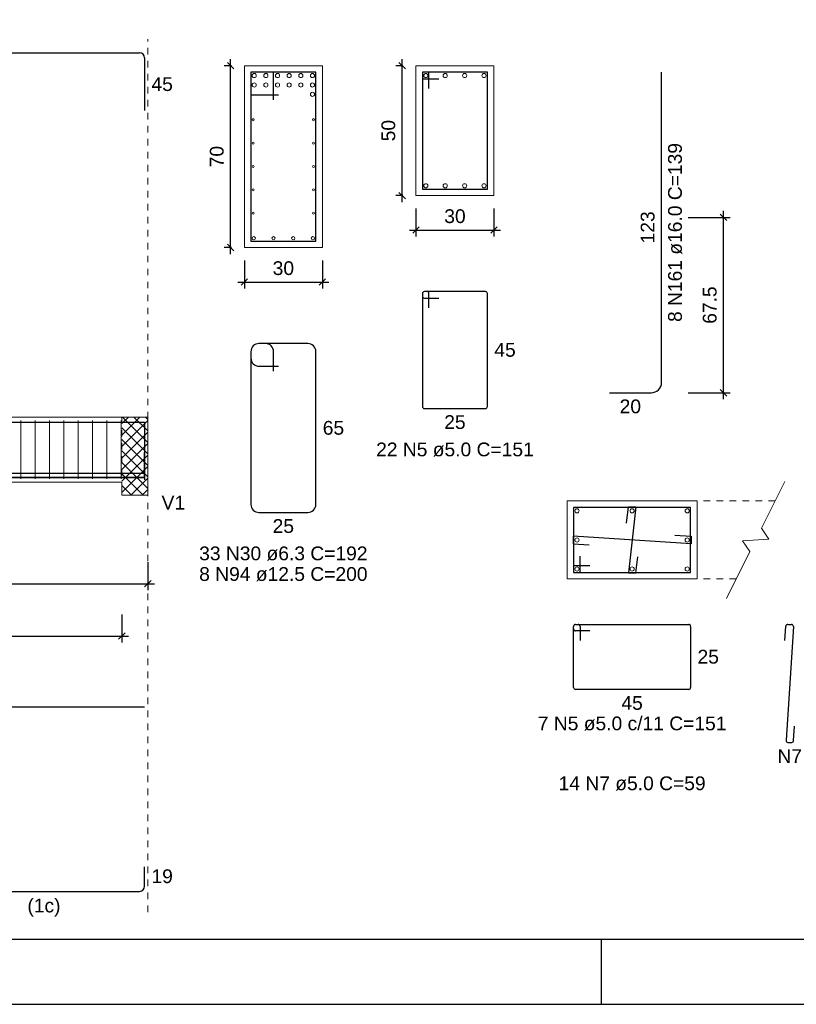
# Model space of a CAD drawing. Header units: millimetres. Extents: x 10 to 1250, y -62 to 528.
# Tile 845 of 909: x 859 to 871, y 69 to 84. Entities that reach past the tile are written whole.
import ezdxf

# ---------------------------------------------------------------- set-up
doc = ezdxf.new("R2010")
doc.units = ezdxf.units.MM
doc.header["$LTSCALE"] = 0.05
doc.linetypes.add('DOT', pattern=[6.35, 0, -6.35])
for name, color, linetype, lineweight in [('Descrição da armadura', 7, 'Continuous', 5), ('DT-Arm complementar', 5, 'Continuous', 5), ('DT-Barras na forma', 2, 'Continuous', 30), ('DT-Barras no corte', 5, 'Continuous', 5), ('DT-Barras rebatidas', 2, 'Continuous', 30), ('DT-Cotas', 9, 'Continuous', 5), ('DT-Forma', 5, 'Continuous', 5), ('DT-Hachura intersecção vigas', 9, 'Continuous', 5), ('DT-Pontilhado', 9, 'DOT', 5), ('DT-Textos', 7, 'Continuous', 5), ('Textos armaduras', 7, 'Continuous', 5)]:
    doc.layers.add(name, color=color, linetype=linetype, lineweight=lineweight)
doc.layers.add('FOLHA_PADRÃO', color=7, linetype='Continuous')
doc.styles.add('Arial', font='arial.ttf')
doc.styles.get("Standard").update_dxf_attribs({"font": 'arial.ttf'})
doc.dimstyles.new('UM_25.000000', dxfattribs={"dimtxt": 0.18, "dimasz": 0.1, "dimexe": 0.1, "dimexo": 0.2, "dimgap": 0, "dimtad": 1, "dimtih": 1, "dimtoh": 1, "dimdec": 1, "dimlfac": 25, "dimzin": 0, "dimdsep": 46, "dimtxsty": 'Standard', "dimcen": 0.09, "dimdle": 0.1, "dimadec": 1, "dimazin": 2, "dimtfac": 1, "dimtdec": 4, "dimtofl": 0, "dimtmove": 0, "dimatfit": 3, "dimfxl": 1, "dimtolj": 1, "dimarcsym": 0})
doc.dimstyles.new('UM_50.000000', dxfattribs={"dimtxt": 0.18, "dimasz": 0.1, "dimexe": 0.1, "dimexo": 0.2, "dimgap": 0.1, "dimtad": 1, "dimdec": 1, "dimlfac": 50, "dimzin": 0, "dimdsep": 46, "dimtxsty": 'Standard', "dimblk": 'OBLIQUE', "dimcen": 0.09, "dimdle": 0.1, "dimadec": 1, "dimazin": 2, "dimtfac": 1, "dimtdec": 1, "dimtofl": 0, "dimtmove": 0, "dimatfit": 3, "dimldrblk": 'OBLIQUE', "dimfxl": 1, "dimtolj": 1, "dimarcsym": 1})

# ---------------------------------------------------------------- blocks, each defined once
blk = doc.blocks.new('A1EST. 1500')
at = {"layer": 'FOLHA_PADRÃO', "color": 1, "linetype": 'Continuous'}
for p, q in [((77.5, 0), (77.5, 1)), ((0, 0), (150.008, 0))]:
    blk.add_line(p, q, dxfattribs=at)
at = {"layer": 'FOLHA_PADRÃO', "color": 6, "linetype": 'Continuous'}
blk.add_lwpolyline([(149, 58.4), (149, 1), (1, 1), (1, 58.4), (149, 58.4)], dxfattribs=at)
blk = doc.blocks.new('_Oblique')
at = {"color": 0, "linetype": 'ByBlock', "lineweight": -2}
blk.add_line((-0.5, -0.5), (0.5, 0.5), dxfattribs=at)
blk = doc.blocks.new('*D1259')
at = {"layer": 'Defpoints', "color": 0, "transparency": 16777216}
for p in [(855.752, 75.536), (860.796, 75.536), (860.796, 75.006)]:
    blk.add_point(p, dxfattribs=at)
at = {"layer": 'DT-Cotas', "color": 0, "lineweight": -2, "transparency": 16777216}
for p, q in [((855.752, 75.336), (855.752, 74.906)), ((860.796, 75.336), (860.796, 74.906)), ((855.652, 75.006), (860.896, 75.006))]:
    blk.add_line(p, q, dxfattribs=at)
at = {"layer": 'DT-Cotas', "color": 0, "lineweight": -2, "transparency": 16777216, "xscale": 0.1, "yscale": 0.1, "zscale": 0.1, "rotation": 180}
blk.add_blockref('_Oblique', (855.752, 75.006), dxfattribs=at)
at = {"layer": 'DT-Cotas', "color": 0, "lineweight": -2, "transparency": 16777216, "xscale": 0.1, "yscale": 0.1, "zscale": 0.1}
blk.add_blockref('_Oblique', (860.796, 75.006), dxfattribs=at)
at = {"layer": 'DT-Cotas', "transparency": 16777216, "insert": (858.274, 75.218), "char_height": 0.2118, "attachment_point": 5, "rotation": 0.0057, "style": 'Arial'}
blk.add_mtext('\\A1;252.2', dxfattribs=at)
blk = doc.blocks.new('*D1248')
at = {"layer": 'Defpoints', "color": 0, "transparency": 16777216}
for p in [(855.752, 74.731), (860.396, 74.731), (860.396, 74.201)]:
    blk.add_point(p, dxfattribs=at)
at = {"layer": 'DT-Cotas', "color": 0, "lineweight": -2, "transparency": 16777216}
for p, q in [((855.752, 74.531), (855.752, 74.101)), ((860.396, 74.531), (860.396, 74.101)), ((855.652, 74.201), (860.496, 74.201))]:
    blk.add_line(p, q, dxfattribs=at)
at = {"layer": 'DT-Cotas', "color": 0, "lineweight": -2, "transparency": 16777216, "xscale": 0.1, "yscale": 0.1, "zscale": 0.1, "rotation": 180}
blk.add_blockref('_Oblique', (855.752, 74.201), dxfattribs=at)
at = {"layer": 'DT-Cotas', "color": 0, "lineweight": -2, "transparency": 16777216, "xscale": 0.1, "yscale": 0.1, "zscale": 0.1}
blk.add_blockref('_Oblique', (860.396, 74.201), dxfattribs=at)
at = {"layer": 'DT-Cotas', "transparency": 16777216, "insert": (858.074, 74.413), "char_height": 0.2118, "attachment_point": 5, "rotation": 0.0057, "style": 'Arial'}
blk.add_mtext('\\A1;232.2', dxfattribs=at)
blk = doc.blocks.new('*D1262')
at = {"layer": 'Defpoints', "color": 0, "transparency": 16777216}
for p in [(862.069, 82.98), (862.281, 82.98), (862.281, 80.18)]:
    blk.add_point(p, dxfattribs=at)
at = {"layer": 'DT-Cotas', "color": 0, "lineweight": -2, "transparency": 16777216}
for p, q in [((862.069, 80.08), (862.069, 83.08)), ((862.081, 82.98), (861.969, 82.98)), ((862.081, 80.18), (861.969, 80.18))]:
    blk.add_line(p, q, dxfattribs=at)
at = {"layer": 'DT-Cotas', "color": 0, "lineweight": -2, "transparency": 16777216, "xscale": 0.1, "yscale": 0.1, "zscale": 0.1}
for p, rotation in [((862.069, 82.98), 90), ((862.069, 80.18), 270)]:
    blk.add_blockref('_Oblique', p, dxfattribs=dict(at, rotation=rotation))
at = {"layer": 'DT-Cotas', "transparency": 16777216, "insert": (861.857, 81.58), "char_height": 0.2118, "attachment_point": 5, "rotation": 90, "style": 'Arial'}
blk.add_mtext('\\A1;70', dxfattribs=at)
blk = doc.blocks.new('*D1263')
at = {"layer": 'Defpoints', "color": 0, "transparency": 16777216}
for p in [(862.281, 80.18), (863.481, 80.18), (863.481, 79.65)]:
    blk.add_point(p, dxfattribs=at)
at = {"layer": 'DT-Cotas', "color": 0, "lineweight": -2, "transparency": 16777216}
for p, q in [((862.281, 79.98), (862.281, 79.55)), ((863.481, 79.98), (863.481, 79.55)), ((862.181, 79.65), (863.581, 79.65))]:
    blk.add_line(p, q, dxfattribs=at)
at = {"layer": 'DT-Cotas', "color": 0, "lineweight": -2, "transparency": 16777216, "xscale": 0.1, "yscale": 0.1, "zscale": 0.1, "rotation": 180}
blk.add_blockref('_Oblique', (862.281, 79.65), dxfattribs=at)
at = {"layer": 'DT-Cotas', "color": 0, "lineweight": -2, "transparency": 16777216, "xscale": 0.1, "yscale": 0.1, "zscale": 0.1}
blk.add_blockref('_Oblique', (863.481, 79.65), dxfattribs=at)
at = {"layer": 'DT-Cotas', "transparency": 16777216, "insert": (862.881, 79.862), "char_height": 0.2118, "attachment_point": 5, "rotation": 0.0057, "style": 'Arial'}
blk.add_mtext('\\A1;30', dxfattribs=at)
blk = doc.blocks.new('*D1264')
at = {"layer": 'Defpoints', "color": 0, "transparency": 16777216}
for p in [(864.709, 82.98), (864.921, 82.98), (864.921, 80.98)]:
    blk.add_point(p, dxfattribs=at)
at = {"layer": 'DT-Cotas', "color": 0, "lineweight": -2, "transparency": 16777216}
for p, q in [((864.709, 80.88), (864.709, 83.08)), ((864.721, 82.98), (864.609, 82.98)), ((864.721, 80.98), (864.609, 80.98))]:
    blk.add_line(p, q, dxfattribs=at)
at = {"layer": 'DT-Cotas', "color": 0, "lineweight": -2, "transparency": 16777216, "xscale": 0.1, "yscale": 0.1, "zscale": 0.1}
for p, rotation in [((864.709, 82.98), 90), ((864.709, 80.98), 270)]:
    blk.add_blockref('_Oblique', p, dxfattribs=dict(at, rotation=rotation))
at = {"layer": 'DT-Cotas', "transparency": 16777216, "insert": (864.497, 81.98), "char_height": 0.2118, "attachment_point": 5, "rotation": 90, "style": 'Arial'}
blk.add_mtext('\\A1;50', dxfattribs=at)
blk = doc.blocks.new('*D1265')
at = {"layer": 'Defpoints', "color": 0, "transparency": 16777216}
for p in [(864.921, 80.98), (866.121, 80.98), (866.121, 80.45)]:
    blk.add_point(p, dxfattribs=at)
at = {"layer": 'DT-Cotas', "color": 0, "lineweight": -2, "transparency": 16777216}
for p, q in [((864.921, 80.78), (864.921, 80.35)), ((866.121, 80.78), (866.121, 80.35)), ((864.821, 80.45), (866.221, 80.45))]:
    blk.add_line(p, q, dxfattribs=at)
at = {"layer": 'DT-Cotas', "color": 0, "lineweight": -2, "transparency": 16777216, "xscale": 0.1, "yscale": 0.1, "zscale": 0.1, "rotation": 180}
blk.add_blockref('_Oblique', (864.921, 80.45), dxfattribs=at)
at = {"layer": 'DT-Cotas', "color": 0, "lineweight": -2, "transparency": 16777216, "xscale": 0.1, "yscale": 0.1, "zscale": 0.1}
blk.add_blockref('_Oblique', (866.121, 80.45), dxfattribs=at)
at = {"layer": 'DT-Cotas', "transparency": 16777216, "insert": (865.521, 80.662), "char_height": 0.2118, "attachment_point": 5, "rotation": 0.0057, "style": 'Arial'}
blk.add_mtext('\\A1;30', dxfattribs=at)
blk = doc.blocks.new('*D1266')
at = {"layer": 'Defpoints', "color": 0, "transparency": 16777216}
for p in [(868.911, 80.645), (869.653, 80.645), (868.911, 77.945)]:
    blk.add_point(p, dxfattribs=at)
at = {"layer": 'DT-Cotas', "color": 0, "lineweight": -2, "transparency": 16777216}
for p, q in [((869.111, 80.645), (869.753, 80.645)), ((869.653, 77.845), (869.653, 80.745)), ((869.111, 77.945), (869.753, 77.945))]:
    blk.add_line(p, q, dxfattribs=at)
at = {"layer": 'DT-Cotas', "color": 0, "lineweight": -2, "transparency": 16777216, "xscale": 0.1, "yscale": 0.1, "zscale": 0.1}
for p, rotation in [((869.653, 80.645), 90), ((869.653, 77.945), 270)]:
    blk.add_blockref('_Oblique', p, dxfattribs=dict(at, rotation=rotation))
at = {"layer": 'DT-Cotas', "transparency": 16777216, "insert": (869.441, 79.295), "char_height": 0.2118, "attachment_point": 5, "rotation": 90, "style": 'Arial'}
blk.add_mtext('\\A1;67.5', dxfattribs=at)

msp = doc.modelspace()

# ---------------------------------------------------------------- hatches: boundary and pattern name
at = {"layer": 'DT-Hachura intersecção vigas', "linetype": 'Continuous'}
h = msp.add_hatch(dxfattribs=at)
h.set_pattern_fill('ANSI37', color=256, style=0)
h.set_pattern_definition([(45, (788.06101, 56.75391), (-0.08838835, 0.08838835), []), (135, (788.06101, 56.75391), (-0.08838835, -0.08838835), [])])
h.paths.add_polyline_path([(860.7957, 76.3709), (860.7957, 76.5709), (860.7957, 77.5709), (860.3957, 77.5709), (860.3957, 76.5709), (860.3957, 76.3709), (860.7957, 76.3709)])

# ---------------------------------------------------------------- linework, layer by layer
at = {"layer": 'DT-Arm complementar'}
for p, q in [((858.8437, 76.6209), (858.8437, 77.5209)), ((859.0637, 76.6209), (859.0637, 77.5209)), ((859.2837, 76.6209), (859.2837, 77.5209)), ((859.5037, 76.6209), (859.5037, 77.5209)), ((859.7237, 76.6209), (859.7237, 77.5209)), ((859.9437, 76.6209), (859.9437, 77.5209)), ((860.1637, 76.6209), (860.1637, 77.5209)), ((860.3837, 76.6209), (860.3837, 77.5209))]:
    msp.add_line(p, q, dxfattribs=at)
at = {"layer": 'DT-Barras na forma'}
for p, q in [((862.7308, 82.8795), (862.3808, 82.8795)), ((862.3808, 82.8795), (862.3808, 80.2795)), ((863.3808, 82.8795), (862.3808, 82.8795)), ((862.3808, 82.8795), (862.3808, 82.5295)), ((862.7308, 82.4545), (862.7308, 82.8795)), ((863.3808, 80.2795), (863.3808, 82.8795)), ((865.1207, 82.8795), (865.0207, 82.8795)), ((865.0207, 82.8795), (865.0207, 81.0795)), ((866.0207, 82.8795), (865.0207, 82.8795)), ((865.0207, 82.8795), (865.0207, 82.7795)), ((865.0207, 82.7795), (865.2707, 82.7795)), ((865.1207, 82.6295), (865.1207, 82.8795)), ((866.0207, 81.0795), (866.0207, 82.8795)), ((862.3808, 82.5295), (862.8058, 82.5295)), ((865.0207, 81.0795), (866.0207, 81.0795)), ((862.3808, 80.2795), (863.3808, 80.2795))]:
    msp.add_line(p, q, dxfattribs=at)
for points in [[(842.8817, 76.1949), (842.8817, 77.4949), (860.7457, 77.4949), (860.7457, 76.6049)], [(854.2843, 76.6469), (860.7457, 76.6469), (860.7457, 77.0269)], [(850.1589, 76.7084), (860.7457, 76.7084)], [(850.1589, 76.6434), (860.7457, 76.6434)], [(867.5968, 75.2798), (867.3468, 75.2798), (867.3468, 75.1798), (869.1468, 75.1798), (869.1468, 76.1798), (867.3468, 76.1798), (867.3468, 75.1798), (867.4468, 75.1798), (867.4468, 75.4298)], [(868.1598, 75.9394), (868.1884, 76.1878), (868.3052, 76.1878), (868.1884, 75.1718), (868.3052, 75.1718), (868.3337, 75.4201)], [(868.9053, 75.7542), (869.1548, 75.7382), (869.1548, 75.6214), (867.3388, 75.7382), (867.3388, 75.6214), (867.5883, 75.6053)]]:
    msp.add_lwpolyline(points, dxfattribs=at)
at = {"layer": 'DT-Barras no corte'}
for centre, radius in [((862.4328, 82.8275), 0.032), ((862.612, 82.8275), 0.032), ((862.7912, 82.8275), 0.032), ((862.9704, 82.8275), 0.032), ((863.1496, 82.8275), 0.032), ((863.3288, 82.8275), 0.032), ((865.0727, 82.8275), 0.032), ((865.3714, 82.8275), 0.032), ((865.6701, 82.8275), 0.032), ((865.9687, 82.8275), 0.032), ((862.4328, 82.6835), 0.032), ((862.612, 82.6835), 0.032), ((862.7912, 82.6835), 0.032), ((862.9704, 82.6835), 0.032), ((863.1496, 82.6835), 0.032), ((863.3288, 82.6835), 0.032), ((863.3288, 82.5395), 0.032), ((862.4168, 82.1479), 0.016), ((863.3448, 82.1479), 0.016), ((862.4168, 81.7882), 0.016), ((863.3448, 81.7882), 0.016), ((862.4168, 81.4285), 0.016), ((863.3448, 81.4285), 0.016), ((862.4168, 81.0689), 0.016), ((863.3448, 81.0689), 0.016), ((865.0727, 81.1315), 0.032), ((865.3714, 81.1315), 0.032), ((865.6701, 81.1315), 0.032), ((865.9687, 81.1315), 0.032), ((862.4168, 80.7092), 0.016), ((863.3448, 80.7092), 0.016), ((862.4258, 80.3245), 0.025), ((862.7291, 80.3245), 0.025), ((863.0324, 80.3245), 0.025), ((863.3358, 80.3245), 0.025), ((867.3988, 76.1278), 0.032), ((868.2468, 76.1278), 0.032), ((869.0948, 76.1278), 0.032), ((867.3988, 75.6798), 0.032), ((869.0948, 75.6798), 0.032), ((867.3988, 75.2318), 0.032), ((868.2468, 75.2318), 0.032), ((869.0948, 75.2318), 0.032)]:
    msp.add_circle(centre, radius, dxfattribs=at)
at = {"layer": 'DT-Barras rebatidas'}
for p, q in [((842.9617, 83.1782), (860.6657, 83.1782)), ((860.7457, 83.0982), (860.7457, 82.2882)), ((868.6996, 78.1047), (868.6996, 82.8795)), ((865.0207, 79.4728), (865.0207, 77.7328)), ((865.0207, 79.4728), (865.0207, 79.4328)), ((865.0907, 79.5028), (865.0507, 79.5028)), ((865.9907, 79.5028), (865.0507, 79.5028)), ((865.1207, 79.2528), (865.1207, 79.4728)), ((866.0207, 77.7328), (866.0207, 79.4728)), ((865.0507, 79.4028), (865.2707, 79.4028)), ((862.6058, 78.7028), (862.5058, 78.7028)), ((863.2558, 78.7028), (862.5058, 78.7028)), ((862.3808, 78.5778), (862.3808, 76.2278)), ((862.3808, 78.5778), (862.3808, 78.4778)), ((862.7308, 78.2778), (862.7308, 78.5778)), ((863.3808, 76.2278), (863.3808, 78.5778)), ((862.5058, 78.3528), (862.8058, 78.3528)), ((867.8996, 77.9447), (868.5396, 77.9447)), ((865.0507, 77.7028), (865.9907, 77.7028)), ((862.5058, 76.1028), (863.2558, 76.1028)), ((867.3468, 74.3098), (867.3468, 74.3498)), ((867.3468, 73.4098), (867.3468, 74.3498)), ((867.3768, 74.3798), (869.1168, 74.3798)), ((867.3768, 74.3798), (867.4168, 74.3798)), ((867.5968, 74.2798), (867.3768, 74.2798)), ((867.4468, 74.3498), (867.4468, 74.1298)), ((869.1468, 74.3498), (869.1468, 73.4098)), ((870.5968, 74.1303), (870.611, 74.3517)), ((870.7276, 74.3478), (870.6149, 72.5957)), ((870.641, 74.3798), (870.6976, 74.3798)), ((869.1168, 73.3798), (867.3768, 73.3798)), ((850.1589, 73.1088), (860.7457, 73.1088)), ((870.7314, 72.5918), (870.7457, 72.8133)), ((870.6448, 72.5638), (870.7015, 72.5638)), ((860.7457, 70.3507), (860.7457, 70.6507)), ((854.2843, 70.2707), (860.6657, 70.2707))]:
    msp.add_line(p, q, dxfattribs=at)
for centre, radius, start, end in [((860.6657, 83.0982), 0.08, 0, 90), ((865.0507, 79.4728), 0.03, 90, 180), ((865.0507, 79.4728), 0.03, 90, 180), ((865.0507, 79.4328), 0.03, 180, 270), ((865.0907, 79.4728), 0.03, 0, 90), ((865.9907, 79.4728), 0.03, 0, 90), ((862.5058, 78.5778), 0.125, 90, 180), ((862.5058, 78.5778), 0.125, 90, 180), ((862.6058, 78.5778), 0.125, 0, 90), ((863.2558, 78.5778), 0.125, 0, 90), ((862.5058, 78.4778), 0.125, 180, 270), ((868.5396, 78.1047), 0.16, 270, 0), ((865.0507, 77.7328), 0.03, 180, 270), ((865.9907, 77.7328), 0.03, 270, 0), ((862.5058, 76.2278), 0.125, 180, 270), ((863.2558, 76.2278), 0.125, 270, 0), ((867.3768, 74.3498), 0.03, 90, 180), ((867.3768, 74.3498), 0.03, 90, 180), ((867.3768, 74.3098), 0.03, 180, 270), ((867.4168, 74.3498), 0.03, 0, 90), ((869.1168, 74.3498), 0.03, 0, 90), ((870.641, 74.3498), 0.03, 90, 176.31997), ((870.6976, 74.3498), 0.03, 356.31997, 90), ((867.3768, 73.4098), 0.03, 180, 270), ((869.1168, 73.4098), 0.03, 270, 0), ((870.6448, 72.5938), 0.03, 176.31997, 270), ((870.7015, 72.5938), 0.03, 270, 356.31997), ((860.6657, 70.3507), 0.08, 270, 0)]:
    msp.add_arc(centre, radius, start, end, dxfattribs=at)
at = {"layer": 'DT-Forma'}
for p, q in [((863.4808, 82.9795), (862.2808, 82.9795)), ((862.2808, 82.9795), (862.2808, 82.9795)), ((862.2808, 82.9795), (862.2808, 80.1795)), ((863.4808, 80.1795), (863.4808, 82.9795)), ((863.4808, 82.9795), (863.4808, 82.9795)), ((866.1207, 82.9795), (864.9207, 82.9795)), ((864.9207, 82.9795), (864.9207, 82.9795)), ((864.9207, 82.9795), (864.9207, 80.9795)), ((866.1207, 80.9795), (866.1207, 82.9795)), ((866.1207, 82.9795), (866.1207, 82.9795)), ((864.9207, 80.9795), (866.1207, 80.9795)), ((864.9207, 80.9795), (864.9207, 80.9795)), ((866.1207, 80.9795), (866.1207, 80.9795)), ((862.2808, 80.1795), (863.4808, 80.1795)), ((862.2808, 80.1795), (862.2808, 80.1795)), ((863.4808, 80.1795), (863.4808, 80.1795)), ((855.7517, 77.5709), (860.3957, 77.5709)), ((860.3957, 77.5709), (860.7957, 77.5709)), ((855.7517, 76.5709), (860.3957, 76.5709)), ((860.3957, 76.5709), (860.3957, 76.3709)), ((860.7957, 76.3709), (860.7957, 76.5709)), ((860.3957, 76.3709), (860.7957, 76.3709))]:
    msp.add_line(p, q, dxfattribs=at)
at = {"layer": 'DT-Forma', "linetype": 'Continuous'}
msp.add_line((860.7957, 77.5709), (860.7957, 76.5709), dxfattribs=at)
at = {"layer": 'DT-Forma'}
msp.add_lwpolyline([(869.6968, 74.7798), (870.0568, 75.4998), (869.9459, 75.6677), (870.3477, 75.6918), (870.2368, 75.8598), (870.5968, 76.5798)], dxfattribs=at)
msp.add_lwpolyline([(869.2468, 75.0798), (869.2468, 76.2798), (867.2468, 76.2798), (867.2468, 75.0798), (869.2468, 75.0798)], close=True, dxfattribs=at)
at = {"layer": 'DT-Forma', "linetype": 'DOT', "ltscale": 0.2}
for points in [[(870.4468, 76.2798), (867.2468, 76.2798)], [(867.2468, 75.0798), (867.2468, 76.2798)], [(869.8468, 75.0798), (867.2468, 75.0798)]]:
    msp.add_lwpolyline(points, dxfattribs=at)
at = {"layer": 'DT-Pontilhado', "ltscale": 0.2}
for p, q in [((860.7957, 69.953), (860.7957, 83.39)), ((860.3957, 77.5709), (860.3957, 76.5709))]:
    msp.add_line(p, q, dxfattribs=at)

# ---------------------------------------------------------------- block references
msp.add_blockref('A1EST. 1500', (790.2755, 68.5322))

# ---------------------------------------------------------------- texts
at = {"layer": 'Descrição da armadura', "color": 7, "linetype": 'Continuous', "insert": (869.0173, 80.4121), "char_height": 0.2118, "width": 5.524605, "attachment_point": 8, "rotation": 90, "line_spacing_factor": 0.798, "style": 'Arial'}
msp.add_mtext('8 N161 ø16.0 C=139', dxfattribs=at)
at = {"layer": 'Descrição da armadura', "linetype": 'Continuous', "char_height": 0.2118, "attachment_point": 8, "line_spacing_factor": 0.798, "style": 'Arial'}
for s, insert, width in [('22 N5 ø5.0 C=151', (865.5207, 76.9615), 4.8647), ('33 N30 ø6.3 C=192', (862.8808, 75.3615), 5.194653), ('8 N94 ø12.5 C=200', (862.8808, 75.0438), 5.194653)]:
    msp.add_mtext(s, dxfattribs=dict(at, insert=insert, width=width))
at = {"layer": 'Descrição da armadura', "color": 7, "linetype": 'Continuous', "char_height": 0.2118, "attachment_point": 8, "line_spacing_factor": 0.798, "style": 'Arial'}
for s, insert, width in [('7 N5 ø5.0 c/11 C=151', (868.2468, 72.7444), 5.820954), ('N7', (870.6712, 72.2461), 0.758398), ('14 N7 ø5.0 C=59', (868.2468, 71.8225), 4.534748)]:
    msp.add_mtext(s, dxfattribs=dict(at, insert=insert, width=width))
at = {"layer": 'DT-Textos', "char_height": 0.2118, "attachment_point": 7, "line_spacing_factor": 0.798, "style": 'Arial'}
for s, insert, width in [('V1', (861.0075, 76.1473), 0.821303), ('(1c)', (858.943, 69.8829), 1.156382)]:
    msp.add_mtext(s, dxfattribs=dict(at, insert=insert, width=width))
at = {"layer": 'Textos armaduras', "linetype": 'Continuous', "char_height": 0.2118, "width": 0.659905, "attachment_point": 7, "line_spacing_factor": 0.798, "style": 'Arial'}
for s, insert in [('45', (860.8516, 82.5873)), ('45', (866.1266, 78.4969)), ('25', (865.3558, 77.3851)), ('65', (863.4867, 77.2969)), ('25', (862.7158, 75.7851)), ('19', (860.8516, 70.3948))]:
    msp.add_mtext(s, dxfattribs=dict(at, insert=insert))
at = {"layer": 'Textos armaduras', "color": 7, "linetype": 'Continuous', "insert": (868.5937, 80.2446), "char_height": 0.2118, "width": 0.989858, "attachment_point": 7, "rotation": 90, "line_spacing_factor": 0.798, "style": 'Arial'}
msp.add_mtext('123', dxfattribs=at)
at = {"layer": 'Textos armaduras', "color": 7, "linetype": 'Continuous', "char_height": 0.2118, "width": 0.659905, "attachment_point": 7, "line_spacing_factor": 0.798, "style": 'Arial'}
for s, insert in [('20', (868.0547, 77.627)), ('25', (869.2527, 73.7739)), ('45', (868.0818, 73.0621))]:
    msp.add_mtext(s, dxfattribs=dict(at, insert=insert))

# ---------------------------------------------------------------- dimensions: what is measured, and where the dimension line sits
at = {"layer": 'DT-Cotas'}
for base, p1, p2, picture, middle in [((862.069, 82.9795), (862.2808, 80.1795), (862.2808, 82.9795), '*D1262', (861.8572, 81.5795)), ((864.7089, 82.9795), (864.9207, 80.9795), (864.9207, 82.9795), '*D1264', (864.4971, 81.9795)), ((869.6527, 80.6447), (868.9114, 77.9447), (868.9114, 80.6447), '*D1266', (869.4409, 79.2947))]:
    dim = msp.add_linear_dim(base=base, p1=p1, p2=p2, angle=90, dimstyle='UM_25.000000', override={"dimtxt": 0.2118, "dimasz": 0.1, "dimexe": 0.1, "dimexo": 0.2, "dimtad": 1, "dimtih": 0, "dimtoh": 0, "dimdec": 1, "dimlfac": 25, "dimzin": 8, "dimtxsty": 'Arial', "dimblk": 'Oblique', "dimblk1": 'Oblique', "dimblk2": 'Oblique', "dimsah": 1, "dimdle": 0.1, "dimse1": 0, "dimse2": 0, "dimclrt": 256, "dimadec": 1, "dimazin": 3, "dimtmove": 2, "dimldrblk": 'Oblique'}, dxfattribs=at)
    dim.commit()
    dim.dimension.update_dxf_attribs({"geometry": picture, "text_midpoint": middle, "dimtype": 160, "text_rotation": 90})
for base, p1, p2, dimstyle, override, picture, middle in [((866.1207, 80.45), (864.9207, 80.9795), (866.1207, 80.9795), 'UM_25.000000', {"dimtxt": 0.2118, "dimasz": 0.1, "dimexe": 0.1, "dimexo": 0.2, "dimtad": 1, "dimtih": 0, "dimtoh": 0, "dimdec": 1, "dimlfac": 25, "dimzin": 8, "dimtxsty": 'Arial', "dimblk": 'Oblique', "dimblk1": 'Oblique', "dimblk2": 'Oblique', "dimsah": 1, "dimdle": 0.1, "dimse1": 0, "dimse2": 0, "dimclrt": 256, "dimadec": 1, "dimazin": 3, "dimtmove": 2, "dimldrblk": 'Oblique'}, '*D1265', (865.5207, 80.6618)), ((863.4808, 79.65), (862.2808, 80.1795), (863.4808, 80.1795), 'UM_25.000000', {"dimtxt": 0.2118, "dimasz": 0.1, "dimexe": 0.1, "dimexo": 0.2, "dimtad": 1, "dimtih": 0, "dimtoh": 0, "dimdec": 1, "dimlfac": 25, "dimzin": 8, "dimtxsty": 'Arial', "dimblk": 'Oblique', "dimblk1": 'Oblique', "dimblk2": 'Oblique', "dimsah": 1, "dimdle": 0.1, "dimse1": 0, "dimse2": 0, "dimclrt": 256, "dimadec": 1, "dimazin": 3, "dimtmove": 2, "dimldrblk": 'Oblique'}, '*D1263', (862.8808, 79.8618)), ((860.7957, 75.006), (855.7517, 75.5355), (860.7957, 75.5355), 'UM_50.000000', {"dimtxt": 0.2118, "dimasz": 0.1, "dimexe": 0.1, "dimexo": 0.2, "dimtad": 1, "dimtih": 0, "dimtoh": 0, "dimdec": 1, "dimlfac": 50, "dimzin": 8, "dimtxsty": 'Arial', "dimblk": 'Oblique', "dimblk1": 'Oblique', "dimblk2": 'Oblique', "dimsah": 1, "dimdle": 0.1, "dimse1": 0, "dimse2": 0, "dimclrt": 256, "dimadec": 1, "dimazin": 3, "dimtmove": 2, "dimldrblk": 'Oblique'}, '*D1259', (858.2737, 75.2178)), ((860.3957, 74.2012), (855.7517, 74.7307), (860.3957, 74.7307), 'UM_50.000000', {"dimtxt": 0.2118, "dimasz": 0.1, "dimexe": 0.1, "dimexo": 0.2, "dimtad": 1, "dimtih": 0, "dimtoh": 0, "dimdec": 1, "dimlfac": 50, "dimzin": 8, "dimtxsty": 'Arial', "dimblk": 'Oblique', "dimblk1": 'Oblique', "dimblk2": 'Oblique', "dimsah": 1, "dimdle": 0.1, "dimse1": 0, "dimse2": 0, "dimclrt": 256, "dimadec": 1, "dimazin": 3, "dimtmove": 2, "dimldrblk": 'Oblique'}, '*D1248', (858.0737, 74.413))]:
    dim = msp.add_linear_dim(base=base, p1=p1, p2=p2, dimstyle=dimstyle, override=override, dxfattribs=at)
    dim.commit()
    dim.dimension.update_dxf_attribs({"geometry": picture, "text_midpoint": middle, "dimtype": 160, "text_rotation": 0.00573})

doc.saveas('drawing.dxf')
